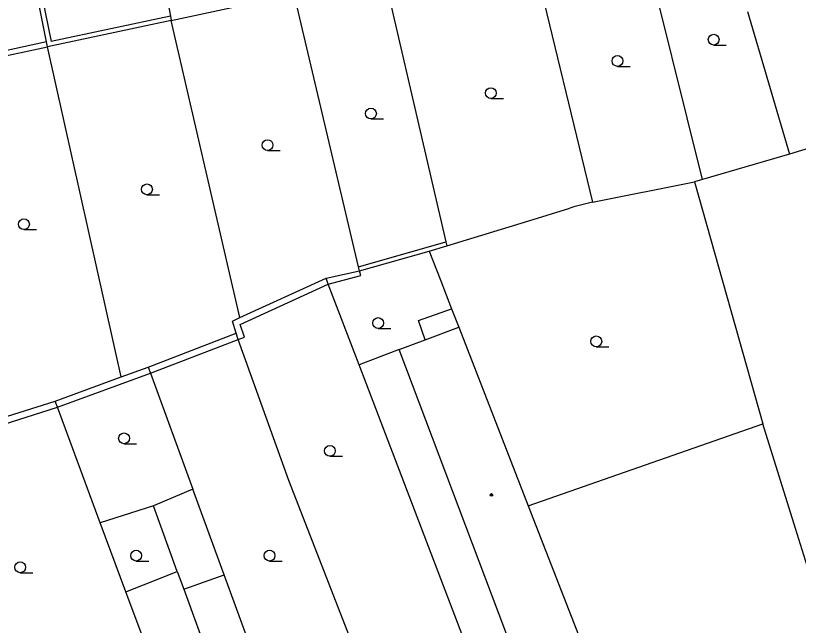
# Model space of a CAD drawing. Extents: x -596229 to -595156, y -1161237 to -1159376.
# Drawn here: x -595715 to -595660.6, y -1161050.8 to -1161008.4 of the extents above; entities that cross this region are included whole.
import ezdxf

# ---------------------------------------------------------------- set-up
doc = ezdxf.new("R2010")
doc.units = 0
for name, color, linetype in [('DOP - budovy nerozlisene - VP', 7, 'Continuous'), ('DOP - kresba z DSPS bez souradnic', 7, 'Continuous'), ('DOP - rozhrani ploch obecne', 7, 'Continuous'), ('Level 36', 7, 'Continuous'), ('Level 39', 7, 'Continuous'), ('TM - budovy zdene_ betonove - VP', 7, 'Continuous'), ('TM - letecke snimky - pomocna linie', 7, 'Continuous')]:
    doc.layers.add(name, color=color, linetype=linetype)

msp = doc.modelspace()

# ---------------------------------------------------------------- linework, layer by layer
at = {"layer": 'DOP - budovy nerozlisene - VP'}
msp.add_lwpolyline([(-595679.37, -1161042.46), (-595663.08, -1161036.77)], dxfattribs=at)
at = {"layer": 'DOP - kresba z DSPS bez souradnic'}
for points in [[(-595713.27, -1161006.37), (-595712.5, -1161010.25)], [(-595704.21, -1161008.48), (-595712.5, -1161010.25)], [(-595712.81, -1161010.26), (-595721.2, -1161012.09)], [(-595691.15, -1161025.87), (-595685.09, -1161024.14)], [(-595691, -1161026.49), (-595691.08, -1161026.16)], [(-595693.25, -1161027.09), (-595691, -1161026.49)], [(-595699.36, -1161029.88), (-595693.25, -1161027.09)], [(-595687, -1161029.61), (-595684.69, -1161028.79)], [(-595699.08, -1161030.75), (-595699.36, -1161029.88)], [(-595686.52, -1161030.94), (-595687, -1161029.61)], [(-595705.6, -1161033.25), (-595699.5, -1161030.91)], [(-595699.5, -1161030.91), (-595699.08, -1161030.75)], [(-595712.06, -1161035.62), (-595705.6, -1161033.25)], [(-595724.11, -1161039.46), (-595712.06, -1161035.62)], [(-595703.74, -1161047.02), (-595705.39, -1161042.47)]]:
    msp.add_lwpolyline(points, dxfattribs=at)
at = {"layer": 'DOP - rozhrani ploch obecne'}
for points in [[(-595667.27, -1161019.81), (-595671.51, -1161002.77)], [(-595704.95, -1161004.56), (-595704.21, -1161008.48)], [(-595679, -1161004.47), (-595674.92, -1161021.39)], [(-595712.81, -1161010.26), (-595713.57, -1161006.43)], [(-595689.13, -1161006.77), (-595685.09, -1161024.14)], [(-595704.15, -1161008.77), (-595695.61, -1161006.93)], [(-595691.15, -1161025.87), (-595695.61, -1161006.93)], [(-595664.15, -1161008.16), (-595661.24, -1161018.06)], [(-595704.15, -1161008.77), (-595712.74, -1161010.61)], [(-595704.21, -1161008.48), (-595704.15, -1161008.77)], [(-595699.4, -1161029.4), (-595704.15, -1161008.77)], [(-595712.74, -1161010.61), (-595712.81, -1161010.26)], [(-595721.43, -1161012.47), (-595712.74, -1161010.61)], [(-595707.62, -1161033.51), (-595712.74, -1161010.61)], [(-595659.58, -1161017.56), (-595661.24, -1161018.06)], [(-595661.24, -1161018.06), (-595667.27, -1161019.81)], [(-595667.27, -1161019.81), (-595667.83, -1161019.97)], [(-595674.92, -1161021.39), (-595667.83, -1161019.97)], [(-595667.83, -1161019.97), (-595663.08, -1161036.77)], [(-595674.92, -1161021.39), (-595676.2, -1161021.72)], [(-595679.33, -1161022.68), (-595676.49, -1161021.81)], [(-595676.2, -1161021.72), (-595676.49, -1161021.81)], [(-595685.02, -1161024.43), (-595679.33, -1161022.68)], [(-595685.09, -1161024.14), (-595685.02, -1161024.43)], [(-595686.25, -1161024.78), (-595685.02, -1161024.43)], [(-595691.08, -1161026.16), (-595686.25, -1161024.78)], [(-595686.25, -1161024.78), (-595685.44, -1161026.86)], [(-595693.41, -1161026.67), (-595691.08, -1161026.16)], [(-595691.08, -1161026.16), (-595691.15, -1161025.87)], [(-595699.4, -1161029.4), (-595693.41, -1161026.67)], [(-595693.25, -1161027.09), (-595693.41, -1161026.67)], [(-595685.44, -1161026.86), (-595684.69, -1161028.79)], [(-595691.12, -1161032.67), (-595693.25, -1161027.09)], [(-595684.69, -1161028.79), (-595684.19, -1161030.06)], [(-595699.91, -1161029.64), (-595699.4, -1161029.4)], [(-595699.65, -1161030.49), (-595699.91, -1161029.64)], [(-595705.75, -1161032.83), (-595699.65, -1161030.49)], [(-595699.5, -1161030.91), (-595699.65, -1161030.49)], [(-595696, -1161040.7), (-595699.5, -1161030.91)], [(-595707.62, -1161033.51), (-595705.75, -1161032.83)], [(-595705.75, -1161032.83), (-595705.6, -1161033.25)], [(-595681.11, -1161058.86), (-595691.12, -1161032.67)], [(-595705.6, -1161033.25), (-595702.65, -1161041.31)], [(-595712.22, -1161035.2), (-595707.62, -1161033.51)], [(-595715.95, -1161036.37), (-595712.22, -1161035.2)], [(-595712.06, -1161035.62), (-595712.22, -1161035.2)], [(-595709.08, -1161043.64), (-595712.06, -1161035.62)], [(-595657.4, -1161055.02), (-595659.32, -1161048.86), (-595660.82, -1161044.03), (-595663.08, -1161036.77)], [(-595688.66, -1161059.57), (-595696, -1161040.7)], [(-595702.65, -1161041.31), (-595705.39, -1161042.47)], [(-595700.48, -1161047.25), (-595702.65, -1161041.31)], [(-595705.39, -1161042.47), (-595709.08, -1161043.64)], [(-595707.3, -1161048.43), (-595709.08, -1161043.64)], [(-595695.07, -1161062.06), (-595700.48, -1161047.25)]]:
    msp.add_lwpolyline(points, dxfattribs=at)
at = {"layer": 'Level 36'}
for p, q in [((-595666.5, -1161010.485), (-595665.625, -1161010.485)), ((-595673.18, -1161011.965), (-595672.305, -1161011.965)), ((-595681.97, -1161014.195), (-595681.095, -1161014.195)), ((-595690.29, -1161015.615), (-595689.415, -1161015.615)), ((-595697.47, -1161017.805), (-595696.595, -1161017.805)), ((-595705.84, -1161020.875), (-595704.965, -1161020.875)), ((-595714.38, -1161023.295), (-595713.505, -1161023.295)), ((-595689.79, -1161030.155), (-595688.915, -1161030.155)), ((-595674.65, -1161031.425), (-595673.775, -1161031.425)), ((-595707.43, -1161038.155), (-595706.555, -1161038.155)), ((-595693.14, -1161039.025), (-595692.265, -1161039.025)), ((-595706.59, -1161046.295), (-595705.715, -1161046.295)), ((-595697.33, -1161046.295), (-595696.455, -1161046.295)), ((-595714.64, -1161047.105), (-595713.765, -1161047.105))]:
    msp.add_line(p, q, dxfattribs=at)
for centre in [(-595666.5, -1161010.11), (-595673.18, -1161011.59), (-595681.97, -1161013.82), (-595690.29, -1161015.24), (-595697.47, -1161017.43), (-595705.84, -1161020.5), (-595714.38, -1161022.92), (-595689.79, -1161029.78), (-595674.65, -1161031.05), (-595707.43, -1161037.78), (-595693.14, -1161038.65), (-595706.59, -1161045.92), (-595697.33, -1161045.92), (-595714.64, -1161046.73)]:
    msp.add_circle(centre, 0.375, dxfattribs=at)
at = {"layer": 'Level 39'}
for radius in [0.09, 0.0398]:
    msp.add_circle((-595681.93, -1161041.71), radius, dxfattribs=at)
at = {"layer": 'TM - budovy zdene_ betonove - VP'}
for points in [[(-595686.52, -1161030.94), (-595684.19, -1161030.06)], [(-595684.19, -1161030.06), (-595679.37, -1161042.46)], [(-595688.33, -1161031.62), (-595686.52, -1161030.94)], [(-595679.54, -1161054.92), (-595688.33, -1161031.62)], [(-595679.37, -1161042.46), (-595675.17, -1161053.26)], [(-595707.3, -1161048.43), (-595703.74, -1161047.02)], [(-595703.74, -1161047.02), (-595703.29, -1161048.26)], [(-595706.04, -1161051.83), (-595707.3, -1161048.43)], [(-595703.29, -1161048.26), (-595695.33, -1161070.17)]]:
    msp.add_lwpolyline(points, dxfattribs=at)
at = {"layer": 'TM - letecke snimky - pomocna linie'}
for points in [[(-595688.33, -1161031.62), (-595691.12, -1161032.67)], [(-595703.29, -1161048.26), (-595700.48, -1161047.25)]]:
    msp.add_lwpolyline(points, dxfattribs=at)

doc.saveas('drawing.dxf')
